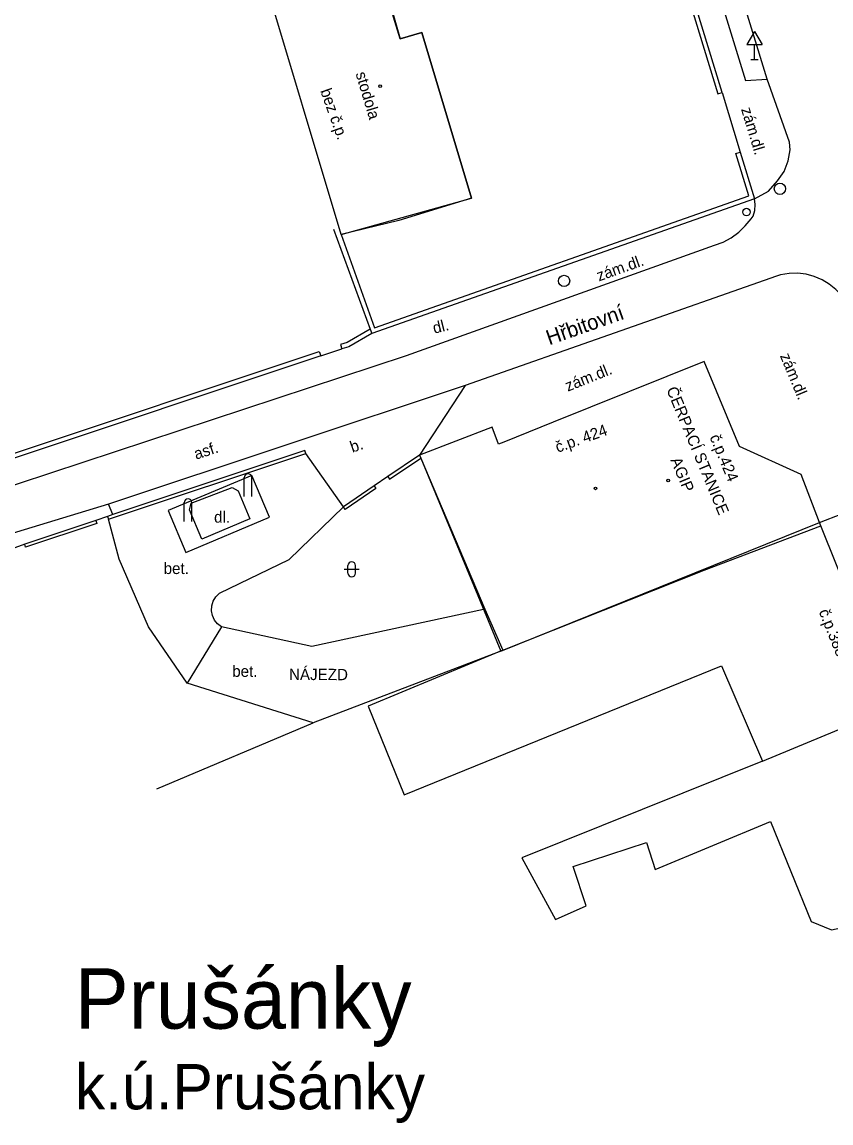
# Model space of a CAD drawing. Extents: x -577457 to -568404, y -1208466 to -1201387.
# Drawn here: x -575341.8 to -575288.3, y -1204469.6 to -1204396.7 of the extents above; entities that cross this region are included whole.
import ezdxf

# ---------------------------------------------------------------- set-up
doc = ezdxf.new("R2010")
doc.units = 0
for name, color, linetype in [('BUDOVY_MĚŘ', 7, 'Continuous'), ('BUDOVY_NEMĚŘ', 7, 'Continuous'), ('MAP_ZN_BP', 7, 'Continuous'), ('NÁZEV_K_Ú', 7, 'Continuous'), ('NÁZVY_SÍDEL_JEDNOTKY', 7, 'Continuous'), ('NÁZVY_ULIC_TOK_SMĚR', 7, 'Continuous'), ('POMOC_POPIS', 7, 'Continuous'), ('ROZHRANÍ_PLOCH', 7, 'Continuous'), ('ZN_BUDOV', 7, 'Continuous'), ('ZN_DOPLŇKOVÉ', 7, 'Continuous'), ('ZN_KULTUR', 7, 'Continuous'), ('Č_POPIS_ORIENT', 7, 'Continuous')]:
    doc.layers.add(name, color=color, linetype=linetype)

msp = doc.modelspace()

# ---------------------------------------------------------------- linework, layer by layer
at = {"layer": 'BUDOVY_MĚŘ'}
for points in [[(-575320.69, -1204410.74), (-575325.88, -1204393.43)], [(-575289.03, -1204429.82), (-575290.25, -1204426.64), (-575294.32, -1204424.78), (-575296.66, -1204419.16), (-575306.65, -1204423.17)], [(-575309.93, -1204424.49), (-575310.29, -1204424.63), (-575310.71, -1204423.51), (-575315.5, -1204425.36)], [(-575315.5, -1204425.36), (-575315.43, -1204425.55)], [(-575288.95, -1204430.03), (-575289.03, -1204429.82)], [(-575285.74, -1204438.01), (-575288.95, -1204430.03)]]:
    msp.add_lwpolyline(points, dxfattribs=at)
at = {"layer": 'BUDOVY_NEMĚŘ'}
for points in [[(-575320.69, -1204410.74), (-575312.07, -1204408.34), (-575315.36, -1204397.37), (-575316.8, -1204397.8), (-575318.68, -1204391.59), (-575325.88, -1204393.43)], [(-575318.65, -1204391.26), (-575316.8, -1204397.8), (-575315.36, -1204397.37), (-575312.07, -1204408.34), (-575316.87, -1204409.83), (-575320.69, -1204410.74)], [(-575315.43, -1204425.55), (-575311.92, -1204434.01), (-575310.13, -1204438.35), (-575289.03, -1204429.82)], [(-575315.43, -1204425.55), (-575311.18, -1204435.57), (-575310, -1204438.27)], [(-575310, -1204438.27), (-575296.66, -1204432.98), (-575288.95, -1204430.03)], [(-575310, -1204438.27), (-575318.91, -1204441.98), (-575316.52, -1204447.86), (-575295.51, -1204439.31), (-575292.81, -1204445.62)], [(-575292.81, -1204445.62), (-575284.13, -1204442.02)], [(-575292.81, -1204445.62), (-575308.73, -1204452.03), (-575306.5, -1204456.11), (-575304.48, -1204455.2), (-575305.33, -1204452.59), (-575300.49, -1204451), (-575299.91, -1204452.79), (-575292.27, -1204449.63), (-575289.57, -1204456.25), (-575288.24, -1204456.79), (-575287.1, -1204456.56), (-575286.14, -1204459.13)]]:
    msp.add_lwpolyline(points, dxfattribs=at)
at = {"layer": 'MAP_ZN_BP'}
for centre, radius in [((-575291.65, -1204407.721), 0.375), ((-575291.65, -1204407.721), 0.0005), ((-575305.94, -1204413.821), 0.375), ((-575305.94, -1204413.821), 0.0005)]:
    msp.add_circle(centre, radius, dxfattribs=at)
at = {"layer": 'ROZHRANÍ_PLOCH'}
for points in [[(-575300.08, -1204375.13), (-575301.31, -1204375.4), (-575298.08, -1204387.05), (-575293.92, -1204400.56), (-575292.49, -1204400.46)], [(-575292.49, -1204400.46), (-575296.64, -1204386.93), (-575300.08, -1204375.13)], [(-575293.33, -1204408.38), (-575292.41, -1204407.87), (-575291.81, -1204407.2), (-575291.36, -1204406.58), (-575291.11, -1204405.88), (-575290.97, -1204405.15), (-575291.02, -1204404.64), (-575292.49, -1204400.46)], [(-575364.17, -1204433.78), (-575355.48, -1204431.35), (-575351.98, -1204430.39), (-575348.51, -1204429.35), (-575316.37, -1204418.75), (-575295.98, -1204411.46), (-575295.41, -1204411.25), (-575294.88, -1204410.96), (-575294.38, -1204410.6), (-575293.94, -1204410.18), (-575293.55, -1204409.71), (-575293.43, -1204409.53), (-575293.32, -1204409.15), (-575293.29, -1204408.76), (-575293.33, -1204408.38)], [(-575280.66, -1204432.5), (-575286.99, -1204415.77), (-575287.24, -1204415.27), (-575287.56, -1204414.8), (-575287.94, -1204414.39), (-575288.38, -1204414.03), (-575288.86, -1204413.74), (-575289.38, -1204413.52), (-575289.92, -1204413.38), (-575290.48, -1204413.31), (-575291.04, -1204413.33), (-575291.6, -1204413.42), (-575291.87, -1204413.5), (-575312.48, -1204420.74)], [(-575312.48, -1204420.74), (-575336.09, -1204428.6)], [(-575312.48, -1204420.74), (-575315.5, -1204425.36)], [(-575325.44, -1204429.47), (-575326.6, -1204426.71), (-575332.14, -1204429.03), (-575330.97, -1204431.8), (-575325.44, -1204429.47)], [(-575329.91, -1204430.92), (-575330.73, -1204428.97), (-575330.62, -1204428.54), (-575327.92, -1204427.5), (-575327.51, -1204427.73), (-575326.75, -1204429.57), (-575329.91, -1204430.92)], [(-575336.09, -1204428.6), (-575347.8, -1204432.17), (-575351.47, -1204433.25)], [(-575335.81, -1204429.3), (-575336.09, -1204428.6)], [(-575328.62, -1204436.73), (-575328.88, -1204436.53), (-575329.08, -1204436.28), (-575329.22, -1204435.98), (-575329.28, -1204435.66), (-575329.26, -1204435.33), (-575329.16, -1204435.02), (-575328.99, -1204434.74), (-575328.76, -1204434.51), (-575324.14, -1204432.27), (-575320.54, -1204428.78)], [(-575330.9, -1204440.46), (-575333.45, -1204436.74), (-575335.4, -1204432.24), (-575336.1, -1204429.61)], [(-575311.27, -1204435.59), (-575322.64, -1204438.04), (-575328.62, -1204436.73)], [(-575328.62, -1204436.73), (-575330.9, -1204440.46)], [(-575310.13, -1204438.35), (-575322.55, -1204443.09)], [(-575322.55, -1204443.09), (-575330.9, -1204440.46)]]:
    msp.add_lwpolyline(points, dxfattribs=at)
at = {"layer": 'ZN_BUDOV'}
for centre in [(-575318.12, -1204400.93), (-575303.86, -1204427.56), (-575299.05, -1204427.04)]:
    msp.add_circle(centre, 0.0875, dxfattribs=at)
at = {"layer": 'ZN_DOPLŇKOVÉ'}
for p, q in [((-575293.33, -1204397.304), (-575293.83, -1204398.17)), ((-575293.33, -1204397.304), (-575292.83, -1204398.17)), ((-575293.83, -1204398.17), (-575292.83, -1204398.17)), ((-575293.33, -1204399.17), (-575293.33, -1204398.17)), ((-575293.58, -1204399.17), (-575293.08, -1204399.17)), ((-575327.11, -1204428.1), (-575327.11, -1204426.85)), ((-575326.61, -1204428.1), (-575326.61, -1204426.85)), ((-575331.08, -1204429.75), (-575331.08, -1204428.5)), ((-575330.58, -1204429.75), (-575330.58, -1204428.5))]:
    msp.add_line(p, q, dxfattribs=at)
for points in [[(-575295.47, -1204401.35), (-575299.76, -1204387.34)], [(-575300.94, -1204387.67), (-575300.86, -1204387.96), (-575299.96, -1204387.71), (-575295.76, -1204401.44), (-575295.47, -1204401.35)], [(-575295.47, -1204401.35), (-575294.27, -1204405.3)], [(-575320.69, -1204410.74), (-575318.49, -1204416.92), (-575293.7, -1204408.19), (-575294.56, -1204405.39), (-575294.27, -1204405.3)], [(-575294.27, -1204405.3), (-575293.33, -1204408.38)], [(-575293.33, -1204408.38), (-575318.67, -1204417.3)], [(-575321.2, -1204410.39), (-575318.78, -1204417.01)], [(-575318.78, -1204417.01), (-575320.31, -1204417.91), (-575320.74, -1204418.04), (-575320.65, -1204418.33)], [(-575318.67, -1204417.3), (-575320.19, -1204418.19), (-575320.65, -1204418.33)], [(-575318.78, -1204417.01), (-575318.67, -1204417.3)], [(-575364.24, -1204432.53), (-575322.15, -1204418.5), (-575322.05, -1204418.79)], [(-575322.05, -1204418.79), (-575320.65, -1204418.33)], [(-575322.05, -1204418.79), (-575364.26, -1204432.86)], [(-575306.65, -1204423.17), (-575309.93, -1204424.49)], [(-575336.1, -1204429.61), (-575323.04, -1204425.24)], [(-575323.04, -1204425.24), (-575323.1, -1204425.05), (-575335.81, -1204429.3)], [(-575320.54, -1204428.78), (-575323.04, -1204425.24)], [(-575315.5, -1204425.36), (-575317.61, -1204426.77)], [(-575317.61, -1204426.77), (-575317.5, -1204426.94), (-575315.43, -1204425.55)], [(-575317.61, -1204426.77), (-575318.52, -1204427.39)], [(-575318.52, -1204427.39), (-575318.4, -1204427.56), (-575320.43, -1204428.95), (-575320.54, -1204428.78)], [(-575318.52, -1204427.39), (-575320.54, -1204428.78)], [(-575336.94, -1204429.69), (-575341.65, -1204431.26)], [(-575336.94, -1204429.69), (-575336.88, -1204429.88), (-575341.59, -1204431.45), (-575341.65, -1204431.26)], [(-575336.16, -1204429.42), (-575336.94, -1204429.69)], [(-575335.81, -1204429.3), (-575336.16, -1204429.42)], [(-575336.16, -1204429.42), (-575336.1, -1204429.61)], [(-575289.03, -1204429.82), (-575287.54, -1204429.25)], [(-575341.65, -1204431.26), (-575342.55, -1204431.58)], [(-575332.89, -1204447.45), (-575322.55, -1204443.09)]]:
    msp.add_lwpolyline(points, dxfattribs=at)
for radius in [0.25, 0.0005]:
    msp.add_circle((-575293.861, -1204409.26), radius, dxfattribs=at)
for centre in [(-575326.86, -1204426.85), (-575330.83, -1204428.5)]:
    msp.add_arc(centre, 0.25, 0, 179.99999, dxfattribs=at)
at = {"layer": 'ZN_KULTUR'}
for p, q in [((-575320.5, -1204432.92), (-575319.5, -1204432.92)), ((-575320.25, -1204433.17), (-575320.25, -1204432.67)), ((-575319.75, -1204433.17), (-575319.75, -1204432.67))]:
    msp.add_line(p, q, dxfattribs=at)
for centre, start, end in [((-575320, -1204432.67), 0, 179.99999), ((-575320, -1204433.17), 179.99999, 359.99999)]:
    msp.add_arc(centre, 0.25, start, end, dxfattribs=at)

# ---------------------------------------------------------------- texts
at = {"layer": 'NÁZEV_K_Ú'}
msp.add_text('k.ú.Prušánky', height=3, dxfattribs=at).set_placement((-575338.33, -1204468.68))
at = {"layer": 'NÁZVY_SÍDEL_JEDNOTKY'}
msp.add_text('Prušánky', height=4, dxfattribs=at).set_placement((-575338.33, -1204463.34))
at = {"layer": 'NÁZVY_ULIC_TOK_SMĚR'}
msp.add_text('Hřbitovní', height=1, rotation=19.36001, dxfattribs=at).set_placement((-575306.92, -1204418.09))
at = {"layer": 'POMOC_POPIS'}
for s, rotation, p in [('stodola', 286.69015, (-575319.75, -1204400.09)), ('zám.dl.', 286.89865, (-575294.23, -1204402.45)), ('zám.dl.', 19.67342, (-575303.63, -1204413.86)), ('dl.', 14.03626, (-575314.53, -1204417.32)), ('zám.dl.', 292.60536, (-575291.66, -1204418.78)), ('zám.dl.', 21.8706, (-575305.69, -1204421.16)), ('ČERPACÍ STANICE', 292.65, (-575299.18, -1204421.01)), ('asf.', 18.01998, (-575330.3, -1204425.66)), ('b.', 18.50075, (-575319.96, -1204425.2)), ('AGIP', 292.65, (-575298.91, -1204425.68)), ('dl.', 359.99001, (-575329.11, -1204429.83)), ('bet.', 359.80002, (-575332.45, -1204433.23)), ('bet.', 359.80002, (-575327.91, -1204440.04)), ('NÁJEZD', 359.80002, (-575324.15, -1204440.25))]:
    msp.add_text(s, height=0.75, rotation=rotation, dxfattribs=at).set_placement(p)
at = {"layer": 'Č_POPIS_ORIENT'}
for s, rotation, p in [('bez č.p.', 289.53666, (-575322.09, -1204401.23)), ('č.p. 424', 19.82119, (-575306.36, -1204425.21)), ('č.p.424', 292.60536, (-575296.32, -1204424.16)), ('č.p.388', 291.88, (-575289.09, -1204435.72))]:
    msp.add_text(s, height=0.75, rotation=rotation, dxfattribs=at).set_placement(p)

doc.saveas('drawing.dxf')
